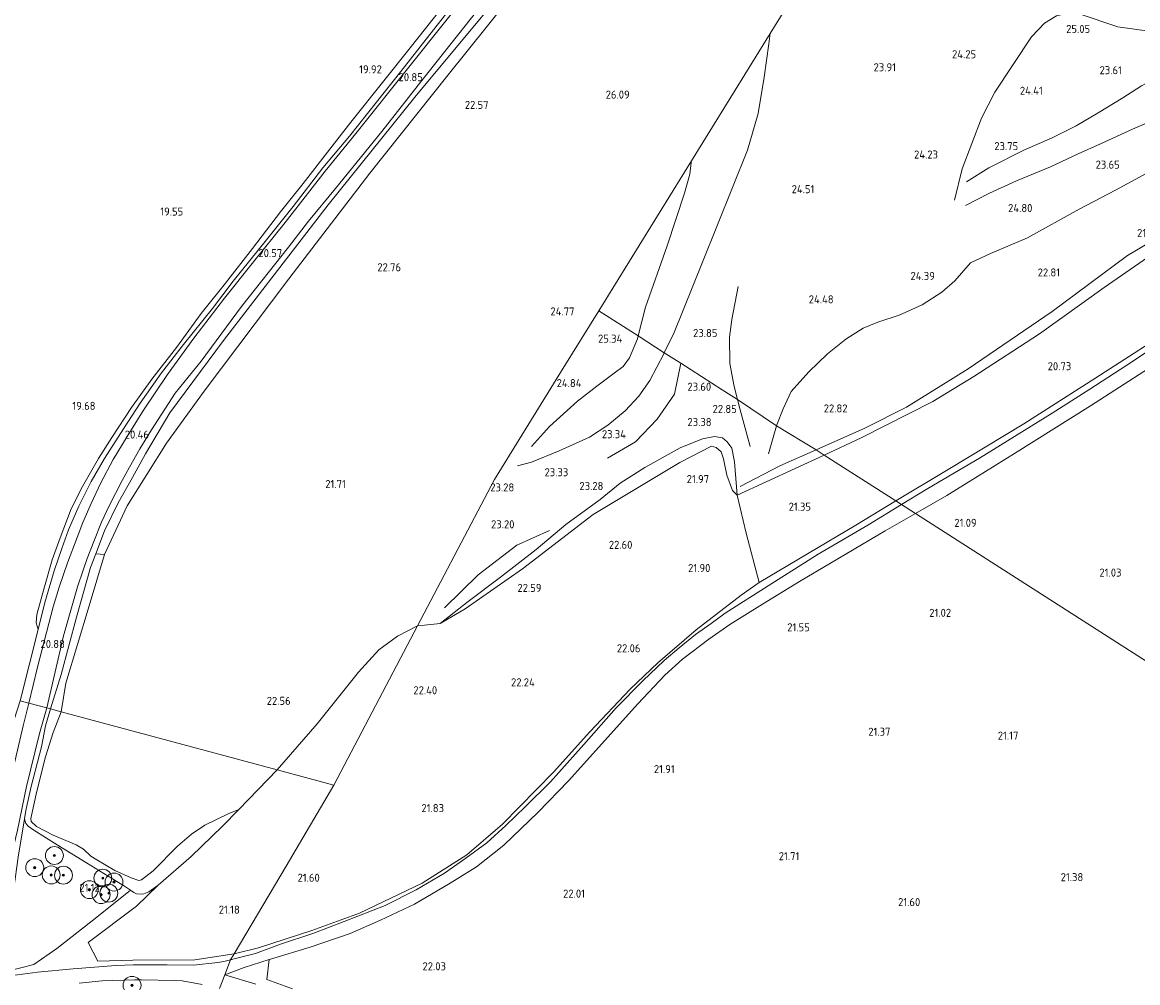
# Model space of a CAD drawing. Extents: x 196936 to 200438, y 361224 to 364196.
# Tile 263 of 276: x 199350 to 199599, y 363327 to 363542. Entities that reach past the tile are written whole.
import ezdxf
from ezdxf.enums import TextEntityAlignment as Align

# ---------------------------------------------------------------- set-up
doc = ezdxf.new("R2010")
doc.units = 0
for name, color, linetype, lineweight in [('B-ME-GR-BOOM-S', 90, 'Continuous', 25), ('B-ME-GR-BOS-GV', 40, 'Continuous', 13), ('B-ME-GR-BOUWLAND_AKKERBOUW-GV', 80, 'Continuous', 13), ('B-ME-GR-GRAS-GV', 60, 'Continuous', 13), ('B-ME-GW-TALUD_KRUIN-G', 90, 'Continuous', 18), ('B-ME-GW-TALUD_TEEN-G', 90, 'Continuous', 18), ('B-ME-IE-TERREINAFSCHEIDING_KUNSTMATIG_HEKWERK-G', 20, 'IE-TERREINAFSCHEIDING-KUNSTMATIG', 18), ('B-ME-OG-BREUKLIJN-G', 7, 'Continuous', 18), ('B-ME-OG-HOOGTELIJN-G', 7, 'Continuous', 18), ('B-ME-OG-HOOGTEPUNT-S', 7, 'Continuous', 25), ('B-ME-OG-TERREIN_GROEN_TUIN_TUINBOUW-GV', 7, 'Continuous', 18), ('B-ME-VH-ONVERHARD-GV', 252, 'Continuous', 18), ('B-ME-VH-VERHARDING_ASFALT-GV', 252, 'Continuous', 18)]:
    doc.layers.add(name, color=color, linetype=linetype, lineweight=lineweight)
doc.styles.add('NLCS-ISO-ANNOTATIVE-T18', font='NLCS-ISO.ttf', dxfattribs={"height": 1.8})
doc.linetypes.add('IE-TERREINAFSCHEIDING-KUNSTMATIG', pattern='A,4,[82,NLCS.SHX,S=0.75,R=90,X=0,Y=0],4,-2', length=10)

# ---------------------------------------------------------------- blocks, each defined once
blk = doc.blocks.new('SAL-HOOGTELABEL-SO')
at = {"color": 0, "linetype": 'ByBlock', "lineweight": -2, "style": 'NLCS-ISO-ANNOTATIVE-T18'}
blk.add_attdef('HOOGTE', text='', height=1.8, dxfattribs=at).set_placement((2.79, 0), align=Align.RIGHT)
blk = doc.blocks.new('SGR-BOOM_01-SO')
at = {"linetype": 'ByBlock', "lineweight": 18}
h = blk.add_hatch(color=0, dxfattribs=at)
h.dxf.hatch_style = 1
edge = h.paths.add_edge_path()
edge.add_arc((0, 0), 0.25, 0, 360)
at = {"color": 0, "linetype": 'ByBlock', "lineweight": 18}
for radius in [2, 0.25]:
    blk.add_circle((0, 0), radius, dxfattribs=at)

msp = doc.modelspace()

# ---------------------------------------------------------------- linework, layer by layer
at = {"layer": 'B-ME-GR-BOS-GV'}
for points in [[(199532.479, 363564.509, 22.55), (199517.059, 363539.566, 22.592), (199499.487, 363511.142, 25.22), (199486.206, 363489.664, 22.675), (199478.761, 363477.619, 25.302), (199470.843, 363464.809, 22.716), (199455.449, 363439.913, 22.758), (199438.291, 363407.21, 22.524), (199433.792, 363404.899, 22.524), (199429.639, 363401.825, 22.524), (199425.103, 363396.801, 22.485), (199415.828, 363385.32, 22.212), (199406.926, 363374.974, 21.906), (199358.637, 363387.968, 21.882), (199359.678, 363394.391, 21.681), (199364.913, 363411.686, 21.336), (199368.276, 363423.147, 21.288), (199373.389, 363434.051, 21.291), (199382.155, 363448.001, 21.294), (199390.602, 363459.673, 21.9), (199409.49, 363484.732, 21.939), (199427.578, 363508.331, 22.032), (199445.139, 363530.342, 22.145), (199462.7, 363552.354, 22.257)], [(199608.185, 363494.23, 20.755), (199591.699, 363482.806, 20.695), (199577.249, 363472.473, 20.815), (199562.553, 363462.918, 20.845), (199553.449, 363457.312, 21.025), (199537.426, 363449.18, 21.257), (199529.143, 363445.358, 21.441), (199527.376, 363446.528, 21.937), (199518.502, 363451.912, 22.832), (199509.787, 363457.753, 22.887), (199506.362, 363459.945, 22.903), (199497.121, 363465.87, 24.028), (199493.415, 363468.236, 24.341), (199487.551, 363471.991, 25.283), (199478.761, 363477.619, 25.302), (199486.206, 363489.664, 22.675), (199499.487, 363511.142, 25.22), (199517.059, 363539.566, 22.592), (199532.479, 363564.509, 22.55)], [(199462.7, 363552.354, 22.257), (199445.139, 363530.342, 22.145), (199427.578, 363508.331, 22.032), (199409.49, 363484.732, 21.939), (199390.602, 363459.673, 21.9), (199382.155, 363448.001, 21.294), (199373.389, 363434.051, 21.291), (199368.276, 363423.147, 21.288), (199366.341, 363423.306, 20.61), (199368.309, 363428.401, 20.586), (199371.396, 363434.7, 20.619), (199374.586, 363440.349, 20.586), (199377.46, 363445.631, 20.511), (199382.95, 363454.836, 20.451), (199394.892, 363470.974, 20.436), (199418.302, 363501.322, 20.748), (199437.674, 363525.333, 20.868), (199462.522, 363555.279, 21.234)]]:
    msp.add_polyline3d(points, dxfattribs=at)
for points in [[(199518.502, 363451.912, 22.832), (199527.376, 363446.528, 21.937), (199529.143, 363445.358, 21.441), (199509.724, 363436.397, 21.872), (199509.112, 363443.812, 22.457), (199508.534, 363446.898, 22.637), (199507.444, 363448.337, 22.802), (199506.416, 363449.194, 22.847), (199504.625, 363449.497, 23.117), (199501.98, 363449.002, 23.237), (199496.923, 363447.006, 23.582), (199489.075, 363442.617, 23.672), (199483.577, 363439.078, 23.552), (199479.062, 363435.404, 23.252), (199471.428, 363429.868, 23.627), (199464.814, 363424.25, 23.732), (199456.838, 363418.103, 23.822), (199449.609, 363412.597, 23.327), (199443.356, 363407.73, 22.937), (199439.822, 363407.312, 22.787), (199438.291, 363407.21, 22.524), (199455.449, 363439.913, 22.758), (199470.843, 363464.809, 22.716), (199478.761, 363477.619, 25.302), (199487.551, 363471.991, 25.283), (199493.415, 363468.236, 24.341), (199497.121, 363465.87, 24.028), (199506.362, 363459.945, 22.903), (199509.787, 363457.753, 22.887)], [(199376.546, 363350.4, 22.129), (199375.962, 363350.265, 22.133), (199374.305, 363350.867, 22.093), (199370.585, 363352.491, 22.022), (199366.623, 363354.9, 21.914), (199365.27, 363355.696, 21.897), (199363.611, 363357.283, 21.825), (199362.018, 363358.228, 21.906), (199356.858, 363360.402, 21.919), (199353.141, 363362.375, 21.999), (199351.943, 363363.473, 22.026), (199351.814, 363364.121, 22.057), (199353.191, 363370.245, 22.169), (199355.158, 363377.901, 22.169), (199356.846, 363383.344, 22.053), (199358.637, 363387.968, 21.882), (199406.926, 363374.974, 21.906), (199398.363, 363366.106, 21.61), (199395.926, 363365.195, 21.767), (199390.758, 363362.606, 21.87), (199387.774, 363360.604, 22.04), (199384.632, 363357.95, 22.201), (199379.182, 363352.404, 22.187)]]:
    msp.add_polyline3d(points, close=True, dxfattribs=at)
at = {"layer": 'B-ME-GR-BOUWLAND_AKKERBOUW-GV'}
for points in [[(199984.932, 363576.797, 19.874), (199783.859, 363282.254, 20.765), (199549.532, 363432.302, 21.195), (199556.516, 363436.308, 21.145), (199571.697, 363445.729, 20.957), (199588.641, 363456.347, 21.032), (199601.619, 363464.714, 20.912), (199613.908, 363473.083, 20.89), (199627.704, 363483.357, 20.77), (199640.596, 363492.511, 20.822), (199653.143, 363501.436, 20.98), (199659.271, 363505.996, 21.025), (199664.735, 363510.195, 21.167), (199670.682, 363516.373, 21.325), (199679.252, 363525.433, 21.49), (199689.32, 363535.867, 21.34), (199697.492, 363544.389, 21.392)], [(199443.184, 363544.679, 20.479), (199436.628, 363536.393, 20.303), (199430.749, 363529.01, 20.131), (199423.367, 363519.788, 20.051), (199418.176, 363513.056, 20.041), (199412.745, 363506.061, 20.01), (199407.618, 363499.717, 19.952), (199401.413, 363491.561, 19.924), (199395.363, 363483.757, 19.883), (199389.879, 363476.988, 19.886), (199384.37, 363469.374, 19.92), (199378.923, 363462.313, 19.948), (199374.322, 363455.97, 19.924), (199369.949, 363449.254, 19.955), (199366.953, 363444.583, 20.01), (199363.37, 363438.352, 20.096), (199360.829, 363433.36, 20.134), (199358.394, 363426.889, 20.258), (199356.646, 363421.955, 20.386), (199354.722, 363415.397, 20.479), (199353.19, 363409.738, 20.582), (199353.067, 363407.889, 20.655), (199353.517, 363406.363, 20.834), (199349.451, 363390.462, 21.008)], [(199410.288, 363326.069, 22.052), (199404.603, 363328.132, 21.965), (199405.136, 363332.617, 22.088), (199405.39, 363332.698, 22.09), (199414.308, 363335.394, 22.097), (199423.205, 363338.451, 22.142), (199429.954, 363341.402, 22.195), (199437.581, 363345.02, 22.285), (199445.583, 363349.689, 22.225), (199451.425, 363353.338, 22.195), (199457.555, 363358.136, 22.217), (199465.255, 363365.509, 22.187), (199471.967, 363372.561, 22.127), (199487.53, 363389.733, 22.202), (199493.557, 363396.178, 22.277), (199497.454, 363399.736, 22.24), (199503.395, 363404.202, 22.217), (199508.045, 363407.514, 22.135), (199515.348, 363412.053, 21.925), (199523.625, 363417.128, 21.542), (199542.797, 363428.438, 21.242), (199549.532, 363432.302, 21.195), (199783.859, 363282.254, 20.765)]]:
    msp.add_polyline3d(points, dxfattribs=at)
for points in [[(199402.74, 363335.245, 21.729), (199397.323, 363333.911, 21.684), (199408.901, 363353.491, 21.389), (199419.59, 363371.566, 21.996), (199438.291, 363407.21, 22.524), (199439.822, 363407.312, 22.787), (199443.356, 363407.73, 22.937), (199448.903, 363411.005, 22.967), (199461.699, 363419.925, 23.057), (199477.543, 363432.062, 22.832), (199496.9, 363443.717, 22.232), (199503.93, 363447.36, 22.247), (199505.035, 363447.064, 22.217), (199506.131, 363446.083, 22.157), (199506.657, 363444.493, 22.127), (199507.386, 363440.842, 22.097), (199508.663, 363437.431, 22.052), (199509.724, 363436.397, 21.872), (199511.73, 363427.874, 21.887), (199514.593, 363416.842, 21.992), (199510.609, 363414.029, 22.246), (199500.54, 363406.281, 22.179), (199492.001, 363398.926, 22.246), (199485.816, 363393.023, 22.231), (199476.784, 363383.505, 22.089), (199468.665, 363374.488, 22.059), (199457.242, 363362.891, 22.044), (199449.269, 363356.039, 21.991), (199439.301, 363349.643, 21.931), (199425.277, 363342.954, 21.849), (199414.638, 363339.092, 21.856)], [(199438.291, 363407.21, 22.524), (199419.59, 363371.566, 21.996), (199406.926, 363374.974, 21.906), (199415.828, 363385.32, 22.212), (199425.103, 363396.801, 22.485), (199429.639, 363401.825, 22.524), (199433.792, 363404.899, 22.524)], [(199374.673, 363332.498, 21.584), (199366.86, 363332.221, 21.484), (199364.686, 363336.41, 21.334), (199375.456, 363344.517, 21.309), (199380.308, 363349.216, 21.252), (199387.713, 363355.625, 21.337), (199394.713, 363362.452, 21.48), (199398.363, 363366.106, 21.61), (199406.926, 363374.974, 21.906), (199419.59, 363371.566, 21.996), (199408.901, 363353.491, 21.389), (199397.323, 363333.911, 21.684), (199388.47, 363332.545, 21.609)]]:
    msp.add_polyline3d(points, close=True, dxfattribs=at)
at = {"layer": 'B-ME-GR-GRAS-GV'}
for points in [[(199455.91, 363556.594, 20.955), (199444.284, 363542.079, 20.907), (199436.011, 363531.653, 20.755), (199424.442, 363517.23, 20.659), (199417.612, 363508.834, 20.614), (199408.698, 363497.356, 20.5), (199401.596, 363488.564, 20.435), (199395.106, 363480.405, 20.317), (199388.264, 363471.515, 20.314), (199382.41, 363463.346, 20.404), (199377.038, 363455.415, 20.421), (199373.36, 363449.525, 20.435), (199370.285, 363444.377, 20.438), (199367.52, 363439.191, 20.542), (199365.35, 363434.57, 20.579), (199363.479, 363430.304, 20.604), (199362.183, 363426.963, 20.593), (199360.041, 363421.273, 20.645), (199358.165, 363415.802, 20.683), (199356.838, 363411.441, 20.724), (199353.353, 363397.919, 20.869), (199351.436, 363389.906, 20.975), (199349.451, 363390.462, 21.008), (199353.517, 363406.363, 20.834), (199355.003, 363412.423, 20.81), (199357.047, 363419.483, 20.703), (199358.744, 363424.5, 20.696), (199360.24, 363428.679, 20.651), (199362.603, 363433.962, 20.541), (199365.366, 363439.433, 20.555), (199368.307, 363444.613, 20.438), (199372.555, 363451.253, 20.41), (199376.293, 363456.951, 20.379), (199381.074, 363463.747, 20.375), (199385.94, 363470.068, 20.355), (199392.439, 363478.119, 20.293), (199397.085, 363484.202, 20.303), (199404.551, 363493.475, 20.406), (199410.437, 363500.892, 20.427), (199417.122, 363509.571, 20.596), (199423.03, 363516.629, 20.579), (199429.065, 363524.223, 20.682), (199434.539, 363531.101, 20.724), (199441.045, 363539.327, 20.813), (199446.262, 363546.018, 20.765)], [(199462.522, 363555.279, 21.234), (199437.674, 363525.333, 20.868), (199418.302, 363501.322, 20.748), (199394.892, 363470.974, 20.436), (199382.95, 363454.836, 20.451), (199377.46, 363445.631, 20.511), (199374.586, 363440.349, 20.586), (199371.396, 363434.7, 20.619), (199368.309, 363428.401, 20.586), (199366.341, 363423.306, 20.61), (199365.154, 363420.234, 20.625), (199362.081, 363409.127, 20.784), (199358.604, 363396.302, 20.952), (199356.224, 363388.617, 21.157), (199355.429, 363388.831, 21.096), (199359.127, 363404.976, 20.898), (199362.296, 363415.891, 20.814), (199363.559, 363419.644, 20.748), (199364.469, 363422.256, 20.661), (199365.953, 363426.077, 20.604), (199367.63, 363430.371, 20.574), (199369.355, 363434.042, 20.598), (199370.787, 363436.801, 20.592), (199372.296, 363439.659, 20.577), (199373.895, 363442.674, 20.559), (199376.191, 363446.767, 20.499), (199378.825, 363451.019, 20.445), (199384.132, 363459.209, 20.448), (199389.951, 363466.331, 20.442), (199398.943, 363478.545, 20.433), (199409.426, 363491.798, 20.493), (199413.935, 363497.606, 20.676), (199419.932, 363504.912, 20.703), (199430.311, 363517.649, 20.784), (199439.22, 363529.089, 20.874), (199453.436, 363547.057, 21.066)], [(199446.262, 363546.018, 20.765), (199441.045, 363539.327, 20.813), (199434.539, 363531.101, 20.724), (199429.065, 363524.223, 20.682), (199423.03, 363516.629, 20.579), (199417.122, 363509.571, 20.596), (199410.437, 363500.892, 20.427), (199404.551, 363493.475, 20.406), (199397.085, 363484.202, 20.303), (199392.439, 363478.119, 20.293), (199385.94, 363470.068, 20.355), (199381.074, 363463.747, 20.375), (199376.293, 363456.951, 20.379), (199372.555, 363451.253, 20.41), (199368.307, 363444.613, 20.438), (199365.366, 363439.433, 20.555), (199362.603, 363433.962, 20.541), (199360.24, 363428.679, 20.651), (199358.744, 363424.5, 20.696), (199357.047, 363419.483, 20.703), (199355.003, 363412.423, 20.81), (199353.517, 363406.363, 20.834), (199353.067, 363407.889, 20.655), (199353.19, 363409.738, 20.582), (199354.722, 363415.397, 20.479), (199356.646, 363421.955, 20.386), (199358.394, 363426.889, 20.258), (199360.829, 363433.36, 20.134), (199363.37, 363438.352, 20.096), (199366.953, 363444.583, 20.01), (199369.949, 363449.254, 19.955), (199374.322, 363455.97, 19.924), (199378.923, 363462.313, 19.948), (199384.37, 363469.374, 19.92), (199389.879, 363476.988, 19.886), (199395.363, 363483.757, 19.883), (199401.413, 363491.561, 19.924), (199407.618, 363499.717, 19.952), (199412.745, 363506.061, 20.01), (199418.176, 363513.056, 20.041), (199423.367, 363519.788, 20.051), (199430.749, 363529.01, 20.131), (199436.628, 363536.393, 20.303), (199443.184, 363544.679, 20.479)], [(199348.895, 363361.53, 21.306), (199350.892, 363371.282, 21.253), (199353.812, 363383.117, 21.178), (199355.429, 363388.831, 21.096), (199356.224, 363388.617, 21.157), (199355.146, 363384.817, 21.238), (199354.268, 363380.178, 21.251), (199351.89, 363371.258, 21.315), (199350.746, 363365.905, 21.395), (199350.44, 363364.029, 21.373), (199348.989, 363355.459, 21.328)], [(199346.706, 363330.037, 21.367), (199352.558, 363331.511, 21.367), (199357.626, 363335.1, 21.342), (199366.573, 363342.104, 21.317), (199374.106, 363348.11, 21.338), (199374.852, 363347.608, 21.351), (199375.458, 363347.296, 21.36), (199376.59, 363347.189, 21.324), (199377.14, 363347.295, 21.266), (199378.201, 363347.766, 21.248), (199380.308, 363349.216, 21.252), (199375.456, 363344.517, 21.309), (199364.686, 363336.41, 21.334), (199366.86, 363332.221, 21.484), (199374.673, 363332.498, 21.584), (199388.47, 363332.545, 21.609), (199397.323, 363333.911, 21.684), (199396.457, 363332.509, 21.874), (199395.002, 363332.184, 21.823), (199393.669, 363331.933, 21.707), (199388.178, 363331.361, 21.495), (199382.321, 363331.443, 21.508), (199374.772, 363331.4, 21.508), (199370.863, 363331.296, 21.508), (199361.282, 363330.559, 21.415), (199353.313, 363329.764, 21.334), (199347.79, 363329.022, 21.299)], [(199402.127, 363327.091, 22.052), (199395.215, 363329.174, 21.9), (199399.49, 363330.818, 22.037), (199405.136, 363332.617, 22.088), (199404.603, 363328.132, 21.965), (199410.288, 363326.069, 22.052)], [(199362.623, 363327.325, 21.486), (199367.774, 363327.818, 21.464), (199374.992, 363328.05, 21.49), (199376.581, 363328.089, 21.477), (199383.987, 363327.955, 21.58), (199385.655, 363327.828, 21.584), (199390.115, 363327.055, 21.881)]]:
    msp.add_polyline3d(points, dxfattribs=at)
for points in [[(199556.815, 363442.131, 20.89), (199545.169, 363435.096, 21.021), (199529.143, 363445.358, 21.441), (199537.426, 363449.18, 21.257), (199553.449, 363457.312, 21.025), (199562.553, 363462.918, 20.845), (199577.249, 363472.473, 20.815), (199591.699, 363482.806, 20.695), (199608.185, 363494.23, 20.755), (199620.797, 363504.339, 20.86), (199636.456, 363516.931, 21.04), (199642.692, 363522.339, 21.22), (199664.27, 363515.385, 21.4), (199652.527, 363506.458, 20.92), (199638.412, 363496.053, 20.77), (199625.59, 363486.775, 20.74), (199609.528, 363475.298, 20.695), (199589.592, 363462.505, 20.695), (199573.728, 363452.353, 20.755)], [(199552.297, 363437.911, 21.062), (199546.409, 363434.302, 21.158), (199545.169, 363435.096, 21.021), (199556.815, 363442.131, 20.89), (199573.728, 363452.353, 20.755), (199589.592, 363462.505, 20.695), (199609.528, 363475.298, 20.695), (199625.59, 363486.775, 20.74), (199638.412, 363496.053, 20.77), (199652.527, 363506.458, 20.92), (199664.27, 363515.385, 21.4), (199665.855, 363515.176, 21.386), (199665.366, 363514.683, 21.37), (199661.946, 363511.529, 21.205), (199655.862, 363506.863, 21.017), (199645.077, 363498.905, 20.852), (199631.308, 363489.188, 20.83), (199620.736, 363481.662, 20.762), (199609.997, 363474.287, 20.762), (199598.045, 363466.306, 20.83), (199588.475, 363460.103, 20.875), (199580.091, 363454.754, 20.837), (199563.83, 363444.638, 20.912)], [(199507.444, 363448.337, 22.802), (199508.534, 363446.898, 22.637), (199509.112, 363443.812, 22.457), (199509.724, 363436.397, 21.872), (199508.663, 363437.431, 22.052), (199507.386, 363440.842, 22.097), (199506.657, 363444.493, 22.127), (199506.131, 363446.083, 22.157), (199505.035, 363447.064, 22.217), (199503.93, 363447.36, 22.247), (199496.9, 363443.717, 22.232), (199477.543, 363432.062, 22.832), (199461.699, 363419.925, 23.057), (199448.903, 363411.005, 22.967), (199443.356, 363407.73, 22.937), (199449.609, 363412.597, 23.327), (199456.838, 363418.103, 23.822), (199464.814, 363424.25, 23.732), (199471.428, 363429.868, 23.627), (199479.062, 363435.404, 23.252), (199483.577, 363439.078, 23.552), (199489.075, 363442.617, 23.672), (199496.923, 363447.006, 23.582), (199501.98, 363449.002, 23.237), (199504.625, 363449.497, 23.117), (199506.416, 363449.194, 22.847)], [(199536.235, 363429.7, 21.122), (199514.593, 363416.842, 21.992), (199511.73, 363427.874, 21.887), (199509.724, 363436.397, 21.872), (199529.143, 363445.358, 21.441), (199545.169, 363435.096, 21.021)], [(199397.552, 363332.829, 21.842), (199396.457, 363332.509, 21.874), (199397.323, 363333.911, 21.684), (199402.74, 363335.245, 21.729), (199414.638, 363339.092, 21.856), (199425.277, 363342.954, 21.849), (199439.301, 363349.643, 21.931), (199449.269, 363356.039, 21.991), (199457.242, 363362.891, 22.044), (199468.665, 363374.488, 22.059), (199476.784, 363383.505, 22.089), (199485.816, 363393.023, 22.231), (199492.001, 363398.926, 22.246), (199500.54, 363406.281, 22.179), (199510.609, 363414.029, 22.246), (199514.593, 363416.842, 21.992), (199536.235, 363429.7, 21.122), (199545.169, 363435.096, 21.021), (199546.409, 363434.302, 21.158), (199538.877, 363429.686, 21.28), (199527.76, 363423.178, 21.377), (199516.606, 363416.158, 21.79), (199506.983, 363409.991, 22.105), (199503.862, 363407.738, 22.18), (199500.409, 363405.221, 22.202), (199496.757, 363402.302, 22.225), (199493.37, 363399.432, 22.262), (199488.625, 363394.916, 22.172), (199482.683, 363388.876, 22.15), (199475.43, 363380.696, 22.135), (199467.981, 363372.343, 22.18), (199462.299, 363366.739, 22.142), (199458.016, 363362.561, 22.18), (199453.745, 363358.681, 22.18), (199449.067, 363355.273, 22.142), (199444.266, 363351.91, 22.157), (199437.957, 363348.197, 22.127), (199430.998, 363344.659, 22.075), (199421.858, 363341.077, 22.015), (199414.867, 363338.445, 21.992), (199407.632, 363336.019, 21.902), (199402.064, 363333.95, 21.895)], [(199359.678, 363394.391, 21.681), (199358.637, 363387.968, 21.882), (199356.224, 363388.617, 21.157), (199358.604, 363396.302, 20.952), (199362.081, 363409.127, 20.784), (199365.154, 363420.234, 20.625), (199366.341, 363423.306, 20.61), (199368.276, 363423.147, 21.288), (199364.913, 363411.686, 21.336)], [(199334.969, 363332.131, 21.088), (199334.442, 363331.927, 21.052), (199332.857, 363332.281, 20.995), (199333.39, 363334.227, 21.166), (199336.794, 363345.282, 20.95), (199340.373, 363358.512, 20.924), (199342.124, 363365.434, 20.95), (199343.13, 363370.434, 21.085), (199344.514, 363374.873, 20.986), (199346.315, 363380.636, 20.968), (199349.451, 363390.462, 21.008), (199351.436, 363389.906, 20.975), (199350.109, 363384.867, 21.03), (199348.351, 363377.162, 21.156), (199346.816, 363370.107, 21.192), (199344.687, 363360.516, 21.174), (199342.827, 363353.076, 21.205), (199341.417, 363348.346, 21.205), (199339.814, 363342.93, 21.178), (199337.39, 363335.96, 21.088), (199336.069, 363332.556, 21.076)], [(199374.305, 363350.867, 22.093), (199375.962, 363350.265, 22.133), (199376.546, 363350.4, 22.129), (199379.182, 363352.404, 22.187), (199384.632, 363357.95, 22.201), (199387.774, 363360.604, 22.04), (199390.758, 363362.606, 21.87), (199395.926, 363365.195, 21.767), (199398.363, 363366.106, 21.61), (199394.713, 363362.452, 21.48), (199387.713, 363355.625, 21.337), (199380.308, 363349.216, 21.252), (199378.201, 363347.766, 21.248), (199377.14, 363347.295, 21.266), (199376.59, 363347.189, 21.324), (199375.458, 363347.296, 21.36), (199374.852, 363347.608, 21.351), (199374.106, 363348.11, 21.338), (199372.763, 363349.013, 21.315), (199370.126, 363350.662, 21.194), (199364.274, 363354.235, 21.024), (199357.703, 363358.258, 21.091), (199352.519, 363361.513, 21.221), (199351.241, 363362.429, 21.315), (199350.757, 363363.015, 21.333), (199350.44, 363364.029, 21.373), (199350.746, 363365.905, 21.395), (199351.89, 363371.258, 21.315), (199354.268, 363380.178, 21.251), (199355.146, 363384.817, 21.238), (199356.224, 363388.617, 21.157), (199358.637, 363387.968, 21.882), (199356.846, 363383.344, 22.053), (199355.158, 363377.901, 22.169), (199353.191, 363370.245, 22.169), (199351.814, 363364.121, 22.057), (199351.943, 363363.473, 22.026), (199353.141, 363362.375, 21.999), (199356.858, 363360.402, 21.919), (199362.018, 363358.228, 21.906), (199363.611, 363357.283, 21.825), (199365.27, 363355.696, 21.897), (199366.623, 363354.9, 21.914), (199370.585, 363352.491, 22.022)]]:
    msp.add_polyline3d(points, close=True, dxfattribs=at)
at = {"layer": 'B-ME-GW-TALUD_KRUIN-G'}
for points in [[(199368.276, 363423.147, 21.288), (199373.389, 363434.051, 21.291), (199382.155, 363448.001, 21.294), (199390.602, 363459.673, 21.9), (199409.49, 363484.732, 21.939), (199427.578, 363508.331, 22.032), (199445.139, 363530.342, 22.145), (199462.7, 363552.354, 22.257), (199468.119, 363558.6, 22.254), (199484.701, 363580.635, 22.096)], [(199353.517, 363406.363, 20.834), (199355.003, 363412.423, 20.81), (199357.047, 363419.483, 20.703), (199358.744, 363424.5, 20.696), (199360.24, 363428.679, 20.651), (199362.603, 363433.962, 20.541), (199365.366, 363439.433, 20.555), (199368.307, 363444.613, 20.438), (199372.555, 363451.253, 20.41), (199376.293, 363456.951, 20.379), (199381.074, 363463.747, 20.375), (199385.94, 363470.068, 20.355), (199392.439, 363478.119, 20.293), (199397.085, 363484.202, 20.303), (199404.551, 363493.475, 20.406), (199410.437, 363500.892, 20.427), (199417.122, 363509.571, 20.596), (199423.03, 363516.629, 20.579), (199429.065, 363524.223, 20.682), (199434.539, 363531.101, 20.724), (199441.045, 363539.327, 20.813), (199446.262, 363546.018, 20.765)], [(199443.356, 363407.73, 22.937), (199449.609, 363412.597, 23.327), (199456.838, 363418.103, 23.822), (199464.814, 363424.25, 23.732), (199471.428, 363429.868, 23.627), (199479.062, 363435.404, 23.252), (199483.577, 363439.078, 23.552), (199489.075, 363442.617, 23.672), (199496.923, 363447.006, 23.582), (199501.98, 363449.002, 23.237), (199504.625, 363449.497, 23.117), (199506.416, 363449.194, 22.847), (199507.444, 363448.337, 22.802), (199508.534, 363446.898, 22.637), (199509.112, 363443.812, 22.457), (199509.724, 363436.397, 21.872)], [(199358.637, 363387.968, 21.882), (199359.678, 363394.391, 21.681), (199364.913, 363411.686, 21.336), (199368.276, 363423.147, 21.288)], [(199398.363, 363366.106, 21.61), (199395.926, 363365.195, 21.767), (199390.758, 363362.606, 21.87), (199387.774, 363360.604, 22.04), (199384.632, 363357.95, 22.201), (199379.182, 363352.404, 22.187), (199376.546, 363350.4, 22.129), (199375.962, 363350.265, 22.133), (199374.305, 363350.867, 22.093), (199370.585, 363352.491, 22.022), (199366.623, 363354.9, 21.914), (199365.27, 363355.696, 21.897), (199363.611, 363357.283, 21.825), (199362.018, 363358.228, 21.906), (199356.858, 363360.402, 21.919), (199353.141, 363362.375, 21.999), (199351.943, 363363.473, 22.026), (199351.814, 363364.121, 22.057), (199353.191, 363370.245, 22.169), (199355.158, 363377.901, 22.169), (199356.846, 363383.344, 22.053), (199358.637, 363387.968, 21.882)]]:
    msp.add_polyline3d(points, dxfattribs=at)
at = {"layer": 'B-ME-GW-TALUD_TEEN-G'}
for points in [[(199476.298, 363572.499, 21.412), (199475.496, 363571.602, 21.405), (199462.522, 363555.279, 21.234), (199437.674, 363525.333, 20.868), (199418.302, 363501.322, 20.748), (199394.892, 363470.974, 20.436), (199382.95, 363454.836, 20.451), (199377.46, 363445.631, 20.511), (199374.586, 363440.349, 20.586), (199371.396, 363434.7, 20.619), (199368.309, 363428.401, 20.586), (199366.341, 363423.306, 20.61)], [(199353.517, 363406.363, 20.834), (199353.067, 363407.889, 20.655), (199353.19, 363409.738, 20.582), (199354.722, 363415.397, 20.479), (199356.646, 363421.955, 20.386), (199358.394, 363426.889, 20.258), (199360.829, 363433.36, 20.134), (199363.37, 363438.352, 20.096), (199366.953, 363444.583, 20.01), (199369.949, 363449.254, 19.955), (199374.322, 363455.97, 19.924), (199378.923, 363462.313, 19.948), (199384.37, 363469.374, 19.92), (199389.879, 363476.988, 19.886), (199395.363, 363483.757, 19.883), (199401.413, 363491.561, 19.924), (199407.618, 363499.717, 19.952), (199412.745, 363506.061, 20.01), (199418.176, 363513.056, 20.041), (199423.367, 363519.788, 20.051), (199430.749, 363529.01, 20.131), (199436.628, 363536.393, 20.303), (199443.184, 363544.679, 20.479)], [(199509.724, 363436.397, 21.872), (199508.663, 363437.431, 22.052), (199507.386, 363440.842, 22.097), (199506.657, 363444.493, 22.127), (199506.131, 363446.083, 22.157), (199505.035, 363447.064, 22.217), (199503.93, 363447.36, 22.247), (199496.9, 363443.717, 22.232), (199477.543, 363432.062, 22.832), (199461.699, 363419.925, 23.057), (199448.903, 363411.005, 22.967), (199443.356, 363407.73, 22.937)], [(199366.341, 363423.306, 20.61), (199365.154, 363420.234, 20.625), (199362.081, 363409.127, 20.784), (199358.604, 363396.302, 20.952)], [(199356.224, 363388.617, 21.157), (199358.604, 363396.302, 20.952)], [(199374.106, 363348.11, 21.338), (199372.763, 363349.013, 21.315), (199370.126, 363350.662, 21.194), (199364.274, 363354.235, 21.024), (199357.703, 363358.258, 21.091), (199352.519, 363361.513, 21.221), (199351.241, 363362.429, 21.315), (199350.757, 363363.015, 21.333), (199350.44, 363364.029, 21.373), (199350.746, 363365.905, 21.395), (199351.89, 363371.258, 21.315), (199354.268, 363380.178, 21.251), (199355.146, 363384.817, 21.238), (199356.224, 363388.617, 21.157)], [(199398.363, 363366.106, 21.61), (199394.713, 363362.452, 21.48), (199387.713, 363355.625, 21.337), (199380.308, 363349.216, 21.252), (199378.201, 363347.766, 21.248), (199377.14, 363347.295, 21.266), (199376.59, 363347.189, 21.324), (199375.458, 363347.296, 21.36), (199374.852, 363347.608, 21.351), (199374.106, 363348.11, 21.338)]]:
    msp.add_polyline3d(points, dxfattribs=at)
at = {"layer": 'B-ME-IE-TERREINAFSCHEIDING_KUNSTMATIG_HEKWERK-G'}
for points in [[(199562.553, 363462.918, 20.845), (199577.249, 363472.473, 20.815), (199591.699, 363482.806, 20.695), (199608.185, 363494.23, 20.755), (199620.797, 363504.339, 20.86), (199636.456, 363516.931, 21.04), (199642.692, 363522.339, 21.22), (199664.27, 363515.385, 21.4), (199652.527, 363506.458, 20.92), (199638.412, 363496.053, 20.77), (199625.59, 363486.775, 20.74), (199609.528, 363475.298, 20.695), (199589.592, 363462.505, 20.695), (199573.728, 363452.353, 20.755), (199556.815, 363442.131, 20.89)], [(199529.143, 363445.358, 21.441), (199537.426, 363449.18, 21.257), (199553.449, 363457.312, 21.025), (199562.553, 363462.918, 20.845)], [(199545.169, 363435.096, 21.021), (199536.235, 363429.7, 21.122), (199514.593, 363416.842, 21.992), (199511.73, 363427.874, 21.887), (199509.724, 363436.397, 21.872), (199529.143, 363445.358, 21.441)], [(199556.815, 363442.131, 20.89), (199545.169, 363435.096, 21.021)]]:
    msp.add_polyline3d(points, dxfattribs=at)
at = {"layer": 'B-ME-OG-BREUKLIJN-G'}
for points in [[(199493.415, 363468.236, 24.341), (199495.623, 363472.728, 24.242), (199501.941, 363488.467, 24.002), (199512.033, 363513.537, 23.942), (199514.422, 363521.741, 23.687), (199515.736, 363529.836, 23.702), (199516.761, 363537.283, 23.837), (199517.105, 363539.64, 23.843)], [(199606.532, 363531.286, 23.882), (199600.036, 363527.894, 23.282), (199595.875, 363525.237, 22.802), (199590.387, 363521.859, 22.442), (199585.448, 363518.957, 22.547), (199579.926, 363516.215, 22.997), (199573.874, 363513.599, 23.492), (199565.945, 363509.557, 24.182), (199560.953, 363506.46, 24.422)], [(199605.225, 363521.224, 23.305), (199598.058, 363518.204, 22.885), (199590.892, 363514.955, 22.51), (199585.866, 363512.724, 22.51), (199579.69, 363509.808, 22.885), (199572.134, 363506.666, 23.725), (199566.118, 363503.873, 24.37), (199560.737, 363501.113, 24.7)], [(199509.787, 363457.753, 22.887), (199508.999, 363460.699, 22.87), (199508.077, 363465.844, 22.855), (199507.97, 363471.748, 22.9), (199508.529, 363475.669, 23.215), (199509.928, 363483.018, 23.425)], [(199460.577, 363442.987, 23.417), (199463.754, 363443.81, 23.327), (199469.943, 363446.337, 23.327), (199476.72, 363449.385, 23.207), (199480.782, 363452.062, 23.342), (199484.657, 363455.251, 23.822), (199487.689, 363458.557, 24.122), (199490.194, 363461.992, 24.452), (199493.277, 363467.953, 24.347), (199493.415, 363468.236, 24.341)], [(199512.567, 363447.257, 22.585), (199510.398, 363455.464, 22.9), (199509.787, 363457.753, 22.887)], [(199444.329, 363411.222, 22.953), (199451.798, 363418.6, 23.228), (199460.479, 363425.211, 23.503), (199467.791, 363428.512, 23.616)]]:
    msp.add_polyline3d(points, dxfattribs=at)
at = {"layer": 'B-ME-OG-HOOGTELIJN-G'}
for points in [[(199558.249, 363502.322, 24.685), (199559.947, 363509.316, 24.52), (199564.274, 363520.685, 24.595), (199567.312, 363526.473, 24.955), (199575.442, 363538.822, 25.165), (199578.367, 363541.924, 25.42), (199581.075, 363543.56, 25.39), (199583.268, 363544.084, 25.42), (199586.095, 363543.952, 25.36), (199594.747, 363541.065, 25.075), (199601.69, 363540.091, 24.94), (199605.012, 363540.011, 25.06), (199608.637, 363540.496, 25.345)], [(199547.501, 363456.091, 21.837), (199561.336, 363464.632, 21.862), (199580.072, 363477.435, 21.662), (199596.897, 363489.973, 21.462), (199605.091, 363494.81, 21.512), (199618.246, 363504.735, 21.562), (199635.475, 363518.982, 21.737), (199641.374, 363523.626, 21.787), (199642.343, 363523.595, 21.787)], [(199518.584, 363452.119, 22.874), (199519.991, 363455.659, 23.582), (199521.764, 363459.596, 24.167), (199525.689, 363463.981, 24.767), (199529.873, 363467.958, 24.977), (199533.96, 363471.233, 25.187), (199537.826, 363473.736, 25.097), (199541.133, 363475.085, 24.872), (199545.903, 363476.662, 24.572), (199551.051, 363478.903, 24.437), (199555.449, 363481.734, 24.647), (199558.348, 363484.285, 24.902), (199561.83, 363488.359, 25.157), (199566.324, 363490.432, 25.337), (199574.567, 363493.937, 25.082), (199586.152, 363500.303, 24.467), (199594.21, 363504.549, 24.182), (199601.259, 363508.333, 24.182), (199606.652, 363511.943, 24.047), (199610.409, 363515.521, 23.972)], [(199487.551, 363471.991, 25.283), (199489.219, 363478.419, 25.337), (199494.086, 363492.153, 25.442), (199497.909, 363503.911, 25.412), (199499.123, 363508.154, 25.262), (199499.418, 363510.719, 25.232), (199499.487, 363511.142, 25.22)], [(199463.744, 363447.276, 23.897), (199467.793, 363451.73, 24.452), (199473.986, 363457.407, 25.142), (199478.338, 363460.731, 25.427), (199482.174, 363463.639, 25.442), (199484.216, 363465.162, 25.247), (199485.63, 363467.116, 25.307), (199487.39, 363471.369, 25.277), (199487.551, 363471.991, 25.283)], [(199480.683, 363444.67, 23.528), (199486.943, 363448.288, 23.966), (199491.823, 363453.378, 24.128), (199495.709, 363458.963, 24.216), (199497.121, 363465.87, 24.028)], [(199527.376, 363446.528, 21.937), (199538.206, 363451.389, 21.812), (199547.501, 363456.091, 21.837)], [(199516.717, 363445.6, 22.367), (199518.502, 363451.912, 22.832), (199518.584, 363452.119, 22.874)], [(199527.376, 363446.528, 21.937), (199519.237, 363442.926, 22.162), (199510.397, 363438.346, 22.074)]]:
    msp.add_polyline3d(points, dxfattribs=at)
at = {"layer": 'B-ME-OG-TERREIN_GROEN_TUIN_TUINBOUW-GV'}
msp.add_polyline3d([(199352.558, 363331.511, 21.367), (199346.706, 363330.037, 21.367), (199345.53, 363331.081, 21.168), (199346.506, 363332.644, 21.168), (199345.761, 363333.109, 21.152), (199343.846, 363334.245, 21.153), (199344.68, 363336.228, 21.328), (199345.289, 363337.95, 21.31), (199348.072, 363348.491, 21.31), (199348.989, 363355.459, 21.328), (199350.44, 363364.029, 21.373), (199350.757, 363363.015, 21.333), (199351.241, 363362.429, 21.315), (199352.519, 363361.513, 21.221), (199357.703, 363358.258, 21.091), (199364.274, 363354.235, 21.024), (199370.126, 363350.662, 21.194), (199372.763, 363349.013, 21.315), (199374.106, 363348.11, 21.338), (199366.573, 363342.104, 21.317), (199357.626, 363335.1, 21.342)], close=True, dxfattribs=at)
at = {"layer": 'B-ME-VH-ONVERHARD-GV'}
for points in [[(199601.619, 363464.714, 20.912), (199588.641, 363456.347, 21.032), (199571.697, 363445.729, 20.957), (199556.516, 363436.308, 21.145), (199549.532, 363432.302, 21.195), (199546.409, 363434.302, 21.158), (199552.297, 363437.911, 21.062), (199563.83, 363444.638, 20.912), (199580.091, 363454.754, 20.837), (199588.475, 363460.103, 20.875), (199598.045, 363466.306, 20.83), (199609.997, 363474.287, 20.762)], [(199336.353, 363322.957, 21.147), (199338.695, 363328.397, 21.178), (199339.892, 363331.545, 21.165), (199341.398, 363328.489, 21.174), (199341.757, 363328.264, 21.174), (199342.226, 363328.188, 21.178), (199347.79, 363329.022, 21.299), (199353.313, 363329.764, 21.334), (199361.282, 363330.559, 21.415), (199370.863, 363331.296, 21.508), (199374.772, 363331.4, 21.508), (199382.321, 363331.443, 21.508), (199388.178, 363331.361, 21.495), (199393.669, 363331.933, 21.707), (199395.002, 363332.184, 21.823), (199396.457, 363332.509, 21.874), (199395.215, 363329.174, 21.9), (199393.992, 363326.16, 21.995)], [(199390.115, 363327.055, 21.881), (199385.655, 363327.828, 21.584), (199383.987, 363327.955, 21.58), (199376.581, 363328.089, 21.477), (199374.992, 363328.05, 21.49), (199367.774, 363327.818, 21.464), (199362.623, 363327.325, 21.486)], [(199393.992, 363326.16, 21.995), (199395.215, 363329.174, 21.9), (199402.127, 363327.091, 22.052)]]:
    msp.add_polyline3d(points, dxfattribs=at)
msp.add_polyline3d([(199399.49, 363330.818, 22.037), (199395.215, 363329.174, 21.9), (199396.457, 363332.509, 21.874), (199397.552, 363332.829, 21.842), (199402.064, 363333.95, 21.895), (199407.632, 363336.019, 21.902), (199414.867, 363338.445, 21.992), (199421.858, 363341.077, 22.015), (199430.998, 363344.659, 22.075), (199437.957, 363348.197, 22.127), (199444.266, 363351.91, 22.157), (199449.067, 363355.273, 22.142), (199453.745, 363358.681, 22.18), (199458.016, 363362.561, 22.18), (199462.299, 363366.739, 22.142), (199467.981, 363372.343, 22.18), (199475.43, 363380.696, 22.135), (199482.683, 363388.876, 22.15), (199488.625, 363394.916, 22.172), (199493.37, 363399.432, 22.262), (199496.757, 363402.302, 22.225), (199500.409, 363405.221, 22.202), (199503.862, 363407.738, 22.18), (199506.983, 363409.991, 22.105), (199516.606, 363416.158, 21.79), (199527.76, 363423.178, 21.377), (199538.877, 363429.686, 21.28), (199546.409, 363434.302, 21.158), (199549.532, 363432.302, 21.195), (199542.797, 363428.438, 21.242), (199523.625, 363417.128, 21.542), (199515.348, 363412.053, 21.925), (199508.045, 363407.514, 22.135), (199503.395, 363404.202, 22.217), (199497.454, 363399.736, 22.24), (199493.557, 363396.178, 22.277), (199487.53, 363389.733, 22.202), (199471.967, 363372.561, 22.127), (199465.255, 363365.509, 22.187), (199457.555, 363358.136, 22.217), (199451.425, 363353.338, 22.195), (199445.583, 363349.689, 22.225), (199437.581, 363345.02, 22.285), (199429.954, 363341.402, 22.195), (199423.205, 363338.451, 22.142), (199414.308, 363335.394, 22.097), (199405.39, 363332.698, 22.09), (199405.136, 363332.617, 22.088)], close=True, dxfattribs=at)
at = {"layer": 'B-ME-VH-VERHARDING_ASFALT-GV'}
for points in [[(199453.436, 363547.057, 21.066), (199439.22, 363529.089, 20.874), (199430.311, 363517.649, 20.784), (199419.932, 363504.912, 20.703), (199413.935, 363497.606, 20.676), (199409.426, 363491.798, 20.493), (199398.943, 363478.545, 20.433), (199389.951, 363466.331, 20.442), (199384.132, 363459.209, 20.448), (199378.825, 363451.019, 20.445), (199376.191, 363446.767, 20.499), (199373.895, 363442.674, 20.559), (199372.296, 363439.659, 20.577), (199370.787, 363436.801, 20.592), (199369.355, 363434.042, 20.598), (199367.63, 363430.371, 20.574), (199365.953, 363426.077, 20.604), (199364.469, 363422.256, 20.661), (199363.559, 363419.644, 20.748), (199362.296, 363415.891, 20.814), (199359.127, 363404.976, 20.898), (199355.429, 363388.831, 21.096), (199351.436, 363389.906, 20.975), (199353.353, 363397.919, 20.869), (199356.838, 363411.441, 20.724), (199358.165, 363415.802, 20.683), (199360.041, 363421.273, 20.645), (199362.183, 363426.963, 20.593), (199363.479, 363430.304, 20.604), (199365.35, 363434.57, 20.579), (199367.52, 363439.191, 20.542), (199370.285, 363444.377, 20.438), (199373.36, 363449.525, 20.435), (199377.038, 363455.415, 20.421), (199382.41, 363463.346, 20.404), (199388.264, 363471.515, 20.314), (199395.106, 363480.405, 20.317), (199401.596, 363488.564, 20.435), (199408.698, 363497.356, 20.5), (199417.612, 363508.834, 20.614), (199424.442, 363517.23, 20.659), (199436.011, 363531.653, 20.755), (199444.284, 363542.079, 20.907), (199455.91, 363556.594, 20.955)], [(199333.386, 363326.164, 21.106), (199335.653, 363331.485, 21.088), (199336.069, 363332.556, 21.076), (199337.39, 363335.96, 21.088), (199339.814, 363342.93, 21.178), (199341.417, 363348.346, 21.205), (199342.827, 363353.076, 21.205), (199344.687, 363360.516, 21.174), (199346.816, 363370.107, 21.192), (199348.351, 363377.162, 21.156), (199350.109, 363384.867, 21.03), (199351.436, 363389.906, 20.975), (199355.429, 363388.831, 21.096), (199353.812, 363383.117, 21.178), (199350.892, 363371.282, 21.253), (199348.895, 363361.53, 21.306), (199346.627, 363352.245, 21.32), (199343.809, 363342.791, 21.249), (199341.465, 363335.684, 21.191), (199339.892, 363331.545, 21.165), (199338.695, 363328.397, 21.178), (199336.353, 363322.957, 21.147)]]:
    msp.add_polyline3d(points, dxfattribs=at)

# ---------------------------------------------------------------- block references
at = {"layer": 'B-ME-GR-BOOM-S'}
for p in [(199357.118, 363355.861, 21.152), (199352.724, 363353.147, 21.363), (199356.402, 363351.517, 21.363), (199359.139, 363351.458, 21.363), (199367.943, 363350.797, 21.338), (199370.443, 363349.921, 21.338), (199364.933, 363348.225, 21.413), (199367.553, 363347.111, 21.413), (199369.275, 363347.442, 21.173), (199374.476, 363326.846, 21.509)]:
    msp.add_blockref('SGR-BOOM_01-SO', p, dxfattribs=at)
at = {"layer": 'B-ME-OG-HOOGTEPUNT-S'}
for p, values in [((199585.783, 363539.712, 25.045), {'HOOGTE': '25.05'}), ((199560.308, 363534.05, 24.251), {'HOOGTE': '24.25'}), ((199427.501, 363530.671, 19.921), {'HOOGTE': '19.92'}), ((199542.397, 363531.139, 23.912), {'HOOGTE': '23.91'}), ((199436.646, 363528.925, 20.85), {'HOOGTE': '20.85'}), ((199592.883, 363530.482, 23.605), {'HOOGTE': '23.61'}), ((199575.197, 363525.885, 24.405), {'HOOGTE': '24.41'}), ((199482.884, 363525.023, 26.094), {'HOOGTE': '26.09'}), ((199451.344, 363522.732, 22.566), {'HOOGTE': '22.57'}), ((199569.706, 363513.512, 23.747), {'HOOGTE': '23.75'}), ((199551.783, 363511.641, 24.23), {'HOOGTE': '24.23'}), ((199592.389, 363509.376, 23.649), {'HOOGTE': '23.65'}), ((199524.161, 363503.894, 24.512), {'HOOGTE': '24.51'}), ((199383.113, 363498.892, 19.553), {'HOOGTE': '19.55'}), ((199572.881, 363499.676, 24.799), {'HOOGTE': '24.80'}), ((199601.295, 363494.088, 21.655), {'HOOGTE': '21.66'}), ((199405.229, 363489.594, 20.569), {'HOOGTE': '20.57'}), ((199431.786, 363486.436, 22.761), {'HOOGTE': '22.76'}), ((199551.085, 363484.492, 24.392), {'HOOGTE': '24.39'}), ((199579.062, 363485.273, 22.81), {'HOOGTE': '22.81'}), ((199528.459, 363479.268, 24.48), {'HOOGTE': '24.48'}), ((199470.549, 363476.568, 24.765), {'HOOGTE': '24.77'}), ((199502.483, 363471.745, 23.845), {'HOOGTE': '23.85'}), ((199481.244, 363470.479, 25.341), {'HOOGTE': '25.34'}), ((199581.559, 363464.32, 20.732), {'HOOGTE': '20.73'}), ((199472.118, 363460.546, 24.841), {'HOOGTE': '24.84'}), ((199501.1, 363459.736, 23.603), {'HOOGTE': '23.60'}), ((199363.509, 363455.46, 19.684), {'HOOGTE': '19.68'}), ((199506.813, 363454.77, 22.853), {'HOOGTE': '22.85'}), ((199531.569, 363454.882, 22.817), {'HOOGTE': '22.82'}), ((199501.18, 363451.838, 23.378), {'HOOGTE': '23.38'}), ((199375.447, 363449.043, 20.462), {'HOOGTE': '20.46'}), ((199482.055, 363449.124, 23.341), {'HOOGTE': '23.34'}), ((199469.166, 363440.621, 23.328), {'HOOGTE': '23.33'}), ((199500.621, 363439.093, 21.97), {'HOOGTE': '21.97'}), ((199419.451, 363437.981, 21.705), {'HOOGTE': '21.71'}), ((199457.087, 363437.236, 23.278), {'HOOGTE': '23.28'}), ((199477.009, 363437.544, 23.278), {'HOOGTE': '23.28'}), ((199523.397, 363432.921, 21.346), {'HOOGTE': '21.35'}), ((199457.138, 363428.986, 23.203), {'HOOGTE': '23.20'}), ((199560.42, 363429.316, 21.085), {'HOOGTE': '21.09'}), ((199483.497, 363424.401, 22.604), {'HOOGTE': '22.60'}), ((199500.921, 363419.22, 21.903), {'HOOGTE': '21.90'}), ((199592.784, 363418.197, 21.025), {'HOOGTE': '21.03'}), ((199463.169, 363414.779, 22.593), {'HOOGTE': '22.59'}), ((199554.712, 363409.204, 21.024), {'HOOGTE': '21.02'}), ((199523.125, 363405.971, 21.546), {'HOOGTE': '21.55'}), ((199356.671, 363402.233, 20.877), {'HOOGTE': '20.88'}), ((199485.29, 363401.278, 22.056), {'HOOGTE': '22.06'}), ((199461.687, 363393.67, 22.244), {'HOOGTE': '22.24'}), ((199439.869, 363391.895, 22.403), {'HOOGTE': '22.40'}), ((199407.117, 363389.526, 22.563), {'HOOGTE': '22.56'}), ((199541.146, 363382.623, 21.374), {'HOOGTE': '21.37'}), ((199569.749, 363381.753, 21.171), {'HOOGTE': '21.17'}), ((199492.949, 363374.264, 21.906), {'HOOGTE': '21.91'}), ((199441.396, 363365.55, 21.831), {'HOOGTE': '21.83'}), ((199520.797, 363354.812, 21.711), {'HOOGTE': '21.71'}), ((199413.624, 363349.991, 21.604), {'HOOGTE': '21.60'}), ((199584.237, 363350.121, 21.381), {'HOOGTE': '21.38'}), ((199364.48, 363347.743, 21.119), {'HOOGTE': '21.12'}), ((199472.899, 363346.44, 22.011), {'HOOGTE': '22.01'}), ((199547.823, 363344.544, 21.596), {'HOOGTE': '21.60'}), ((199395.755, 363342.854, 21.179), {'HOOGTE': '21.18'}), ((199441.828, 363330.202, 22.028), {'HOOGTE': '22.03'})]:
    msp.add_blockref('SAL-HOOGTELABEL-SO', p, dxfattribs=at).add_auto_attribs(values)

doc.saveas('drawing.dxf')
